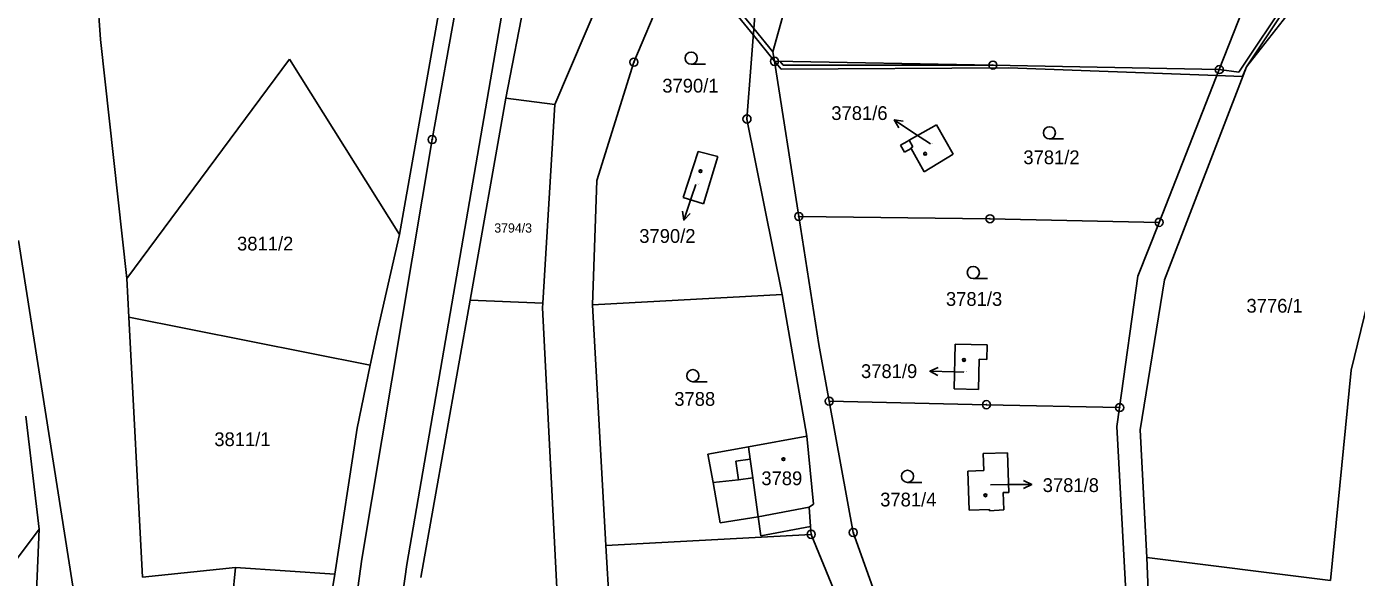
# Model space of a CAD drawing. Extents: x -593183 to -588034, y -1130415 to -1124994.
# Drawn here: x -592330.3 to -592165.9, y -1129503.7 to -1129435.7 of the extents above; entities that cross this region are included whole.
import ezdxf

# ---------------------------------------------------------------- set-up
doc = ezdxf.new("R2010")
doc.units = 0
for name, color, linetype in [('Vrstva 1', 7, 'Continuous'), ('Vrstva 16', 7, 'Continuous'), ('Vrstva 18', 7, 'Continuous'), ('Vrstva 19', 7, 'Continuous'), ('Vrstva 24', 7, 'Continuous'), ('Vrstva 25', 7, 'Continuous'), ('Vrstva 27', 7, 'Continuous'), ('Vrstva 4', 7, 'Continuous')]:
    doc.layers.add(name, color=color, linetype=linetype)

msp = doc.modelspace()

# ---------------------------------------------------------------- linework, layer by layer
at = {"layer": 'Vrstva 1'}
for p, q in [((-592265.01, -1129445.31), (-592245.48, -1129399.73)), ((-592323.11, -1129410.93), (-592321.15, -1129437.28)), ((-592275.37, -1129411.4), (-592284.21, -1129461.4)), ((-592271.05, -1129444.56), (-592265.3, -1129414.63)), ((-592255.22, -1129440.1), (-592245.44, -1129416.78)), ((-592238.03, -1129438.81), (-592232.92, -1129420.46)), ((-592176.8, -1129425.61), (-592182.86, -1129441.01)), ((-592170.88, -1129429.72), (-592179.51, -1129440.67)), ((-592241.25, -1129447.12), (-592240.18, -1129433.31)), ((-592321.15, -1129437.28), (-592317.91, -1129466.81)), ((-592297.81, -1129439.74), (-592317.91, -1129466.81)), ((-592297.81, -1129439.74), (-592284.21, -1129461.4)), ((-592259.8, -1129454.73), (-592255.22, -1129440.1)), ((-592237.84, -1129439.99), (-592238.03, -1129438.81)), ((-592234.84, -1129459.15), (-592237.84, -1129439.99)), ((-592237.84, -1129439.99), (-592210.85, -1129440.46)), ((-592210.85, -1129440.46), (-592182.86, -1129441.01)), ((-592182.86, -1129441.01), (-592190.3, -1129459.89)), ((-592179.51, -1129440.67), (-592189.65, -1129467)), ((-592275.48, -1129469.51), (-592271.05, -1129444.56)), ((-592271.05, -1129444.56), (-592265.01, -1129445.31)), ((-592265.01, -1129445.31), (-592266.48, -1129469.85)), ((-592236.89, -1129468.8), (-592241.25, -1129447.12)), ((-592221.19, -1129449.74), (-592217.82, -1129447.84)), ((-592217.82, -1129447.84), (-592215.77, -1129451.47)), ((-592222.27, -1129450.35), (-592221.45, -1129449.89)), ((-592221.45, -1129449.89), (-592221.19, -1129449.74)), ((-592247.28, -1129451.14), (-592249.13, -1129456.83)), ((-592247.28, -1129451.14), (-592244.85, -1129451.77)), ((-592222.27, -1129450.35), (-592221.78, -1129451.21)), ((-592221.78, -1129451.21), (-592220.96, -1129450.75)), ((-592220.96, -1129450.75), (-592219.33, -1129453.63)), ((-592215.77, -1129451.47), (-592219.33, -1129453.63)), ((-592244.85, -1129451.77), (-592246.64, -1129457.59)), ((-592260.34, -1129470.08), (-592259.8, -1129454.73)), ((-592249.13, -1129456.83), (-592246.64, -1129457.59)), ((-592232.36, -1129474.99), (-592234.84, -1129459.15)), ((-592234.84, -1129459.15), (-592211.21, -1129459.44)), ((-592211.21, -1129459.44), (-592190.3, -1129459.89)), ((-592190.3, -1129459.89), (-592192.92, -1129466.54)), ((-592284.21, -1129461.4), (-592286.88, -1129473.14)), ((-592331.28, -1129462.11), (-592324.59, -1129504.82)), ((-592192.92, -1129466.54), (-592195.18, -1129482.77)), ((-592317.66, -1129471.59), (-592317.91, -1129466.81)), ((-592189.65, -1129467), (-592192.63, -1129485.5)), ((-592281.57, -1129503.76), (-592275.48, -1129469.51)), ((-592275.48, -1129469.51), (-592266.48, -1129469.85)), ((-592260.34, -1129470.08), (-592236.89, -1129468.8)), ((-592236.89, -1129468.8), (-592233.83, -1129486.31)), ((-592266.48, -1129469.85), (-592266.52, -1129470.44)), ((-592266.52, -1129470.44), (-592264.53, -1129509.11)), ((-592260.34, -1129470.08), (-592258.7, -1129499.8)), ((-592317.66, -1129471.59), (-592315.98, -1129503.73)), ((-592317.66, -1129471.59), (-592287.81, -1129477.54)), ((-592287.81, -1129477.54), (-592286.88, -1129473.14)), ((-592231.08, -1129481.98), (-592232.36, -1129474.99)), ((-592215.51, -1129474.92), (-592215.63, -1129480.47)), ((-592215.51, -1129474.92), (-592211.56, -1129475.01)), ((-592211.6, -1129476.81), (-592211.56, -1129475.01)), ((-592287.81, -1129477.54), (-592289.44, -1129485.3)), ((-592212.63, -1129480.54), (-592212.55, -1129476.79)), ((-592212.55, -1129476.79), (-592211.6, -1129476.81)), ((-592215.63, -1129480.47), (-592212.63, -1129480.54)), ((-592228.11, -1129498.2), (-592231.08, -1129481.98)), ((-592231.08, -1129481.98), (-592211.64, -1129482.41)), ((-592211.64, -1129482.41), (-592195.18, -1129482.77)), ((-592195.18, -1129482.77), (-592195.51, -1129485.1)), ((-592330.41, -1129483.83), (-592328.74, -1129497.8)), ((-592289.44, -1129485.3), (-592292.21, -1129503.33)), ((-592195.51, -1129485.1), (-592194.37, -1129506.29)), ((-592191.83, -1129501.28), (-592192.63, -1129485.5)), ((-592241.06, -1129487.61), (-592246.07, -1129488.51)), ((-592233.83, -1129486.31), (-592241.06, -1129487.61)), ((-592233.83, -1129486.31), (-592233.02, -1129494.68)), ((-592246.07, -1129488.51), (-592245.43, -1129492.04)), ((-592212.03, -1129488.45), (-592209.02, -1129488.36)), ((-592211.97, -1129490.56), (-592212.03, -1129488.45)), ((-592209.02, -1129488.36), (-592208.87, -1129493.24)), ((-592213.93, -1129490.62), (-592211.97, -1129490.56)), ((-592213.78, -1129495.43), (-592213.93, -1129490.62)), ((-592245.43, -1129492.04), (-592244.54, -1129497.01)), ((-592208.87, -1129493.24), (-592209.57, -1129493.26)), ((-592209.57, -1129493.26), (-592209.51, -1129495.41)), ((-592233.02, -1129494.68), (-592233.56, -1129495.08)), ((-592233.38, -1129497.44), (-592233.56, -1129495.08)), ((-592211.28, -1129495.35), (-592213.78, -1129495.43)), ((-592211.26, -1129495.54), (-592211.28, -1129495.35)), ((-592209.51, -1129495.41), (-592211.26, -1129495.54)), ((-592244.54, -1129497.01), (-592239.85, -1129496.27)), ((-592239.85, -1129496.27), (-592239.52, -1129498.62)), ((-592239.52, -1129498.62), (-592233.38, -1129497.44)), ((-592233.38, -1129497.44), (-592233.31, -1129498.43)), ((-592328.74, -1129497.8), (-592392.56, -1129582.82)), ((-592328.74, -1129497.8), (-592329.88, -1129524.21)), ((-592258.7, -1129499.8), (-592233.31, -1129498.43)), ((-592233.31, -1129498.43), (-592221.78, -1129526.31)), ((-592225.47, -1129505.57), (-592228.11, -1129498.2)), ((-592258.7, -1129499.8), (-592257.03, -1129527.88)), ((-592304.46, -1129502.52), (-592315.98, -1129503.73)), ((-592304.46, -1129502.52), (-592304.84, -1129506.32)), ((-592304.46, -1129502.52), (-592292.21, -1129503.33)), ((-592190.33, -1129536.29), (-592191.83, -1129501.28)), ((-592191.83, -1129501.28), (-592169.13, -1129504.11)), ((-592292.21, -1129503.33), (-592292.84, -1129507.39))]:
    msp.add_line(p, q, dxfattribs=at)
at = {"layer": 'Vrstva 16'}
for p, q in [((-592218.57, -1129450.17), (-592220.52, -1129448.89)), ((-592247.56, -1129455.19), (-592248.09, -1129456.76)), ((-592214.42, -1129478.38), (-592215.63, -1129478.35)), ((-592211.16, -1129492.3), (-592209.05, -1129492.28))]:
    msp.add_line(p, q, dxfattribs=at)
at = {"layer": 'Vrstva 24'}
for centre, radius in [((-592255.22, -1129440.1), 0.5), ((-592255.22, -1129440.1), 0.0327), ((-592237.84, -1129439.99), 0.5), ((-592237.84, -1129439.99), 0.0327), ((-592210.85, -1129440.46), 0.5), ((-592210.85, -1129440.46), 0.0327), ((-592182.86, -1129441.01), 0.5), ((-592182.86, -1129441.01), 0.0327), ((-592241.25, -1129447.12), 0.5), ((-592241.25, -1129447.12), 0.0327), ((-592280.16, -1129449.66), 0.5), ((-592280.16, -1129449.66), 0.0327), ((-592234.84, -1129459.15), 0.5), ((-592234.84, -1129459.15), 0.0327), ((-592211.21, -1129459.44), 0.5), ((-592211.21, -1129459.44), 0.0327), ((-592190.3, -1129459.89), 0.5), ((-592190.3, -1129459.89), 0.0327), ((-592231.08, -1129481.98), 0.5), ((-592231.08, -1129481.98), 0.0327), ((-592211.64, -1129482.41), 0.5), ((-592211.64, -1129482.41), 0.0327), ((-592195.18, -1129482.77), 0.5), ((-592195.18, -1129482.77), 0.0327), ((-592228.11, -1129498.2), 0.5), ((-592233.31, -1129498.43), 0.5), ((-592233.31, -1129498.43), 0.0327), ((-592228.11, -1129498.2), 0.0327)]:
    msp.add_circle(centre, radius, dxfattribs=at)
at = {"layer": 'Vrstva 25'}
for p, q in [((-592246.39, -1129440.35), (-592248.14, -1129440.35)), ((-592220.52, -1129448.89), (-592223.03, -1129447.24)), ((-592202.11, -1129449.57), (-592203.86, -1129449.57)), ((-592248.09, -1129456.76), (-592249.06, -1129459.6)), ((-592211.52, -1129466.82), (-592213.27, -1129466.82)), ((-592246.18, -1129479.58), (-592247.93, -1129479.58)), ((-592215.63, -1129478.35), (-592218.63, -1129478.29)), ((-592219.65, -1129492.01), (-592221.4, -1129492.01)), ((-592209.05, -1129492.28), (-592206.05, -1129492.26))]:
    msp.add_line(p, q, dxfattribs=at)
for points in [[(-592222.47, -1129448.21), (-592223.03, -1129447.24), (-592221.92, -1129447.37)], [(-592248.26, -1129458.81), (-592249.06, -1129459.6), (-592249.21, -1129458.49)], [(-592217.64, -1129478.81), (-592218.63, -1129478.29), (-592217.62, -1129477.81)], [(-592207.05, -1129491.76), (-592206.05, -1129492.26), (-592207.05, -1129492.76)]]:
    msp.add_lwpolyline(points, dxfattribs=at)
for centre, radius in [((-592248.14, -1129439.6), 0.75), ((-592203.86, -1129448.82), 0.75), ((-592219.22, -1129451.41), 0.175), ((-592219.22, -1129451.41), 0.15), ((-592247, -1129453.56), 0.175), ((-592247, -1129453.56), 0.15), ((-592213.27, -1129466.07), 0.75), ((-592214.42, -1129476.89), 0.175), ((-592214.42, -1129476.89), 0.15), ((-592247.93, -1129478.83), 0.75), ((-592236.75, -1129489.14), 0.175), ((-592236.75, -1129489.14), 0.15), ((-592221.4, -1129491.26), 0.75), ((-592211.78, -1129493.6), 0.175), ((-592211.78, -1129493.6), 0.15)]:
    msp.add_circle(centre, radius, dxfattribs=at)
at = {"layer": 'Vrstva 27'}
for p, q in [((-592249.04, -1129425.37), (-592240.38, -1129435.94)), ((-592240.45, -1129436.77), (-592249.26, -1129425.89)), ((-592180.44, -1129441.34), (-592170.3, -1129426.07)), ((-592169.78, -1129426.11), (-592179.51, -1129440.67)), ((-592240.45, -1129436.77), (-592240.38, -1129435.94)), ((-592240.38, -1129435.94), (-592240.45, -1129436.77)), ((-592237.84, -1129439.99), (-592240.45, -1129436.77)), ((-592240.38, -1129435.94), (-592238.03, -1129438.81)), ((-592238.03, -1129438.81), (-592237.84, -1129439.99)), ((-592237.01, -1129440.97), (-592237.84, -1129439.99)), ((-592237.84, -1129439.99), (-592237.13, -1129440)), ((-592237.13, -1129440), (-592236.77, -1129440.47)), ((-592208.86, -1129440.79), (-592237.01, -1129440.97)), ((-592236.77, -1129440.47), (-592210.85, -1129440.46)), ((-592210.85, -1129440.46), (-592182.86, -1129441.01)), ((-592183.15, -1129441.74), (-592208.86, -1129440.79)), ((-592182.86, -1129441.01), (-592183.15, -1129441.74)), ((-592183.15, -1129441.74), (-592182.86, -1129441.01)), ((-592179.97, -1129441.85), (-592183.15, -1129441.74)), ((-592182.86, -1129441.01), (-592180.44, -1129441.34)), ((-592179.51, -1129440.67), (-592179.97, -1129441.85))]:
    msp.add_line(p, q, dxfattribs=at)
at = {"layer": 'Vrstva 4'}
for p, q in [((-592280.16, -1129449.66), (-592255.23, -1129310.23)), ((-592283.28, -1129502.17), (-592250.33, -1129311.44)), ((-592154.48, -1129428.48), (-592166.57, -1129478.16)), ((-592288.86, -1129501.51), (-592280.16, -1129449.66)), ((-592221.19, -1129449.74), (-592220.74, -1129450.54)), ((-592220.74, -1129450.54), (-592221, -1129450.68)), ((-592221, -1129450.68), (-592220.96, -1129450.75)), ((-592166.57, -1129478.16), (-592169.13, -1129504.11)), ((-592240.85, -1129489.15), (-592241.06, -1129487.61)), ((-592240.85, -1129489.15), (-592242.63, -1129489.39)), ((-592242.63, -1129489.39), (-592242.31, -1129491.7)), ((-592240.85, -1129489.15), (-592240.52, -1129491.45)), ((-592245.43, -1129492.04), (-592242.31, -1129491.7)), ((-592242.31, -1129491.7), (-592240.52, -1129491.45)), ((-592240.52, -1129491.45), (-592239.85, -1129496.27)), ((-592239.85, -1129496.27), (-592233.56, -1129495.08)), ((-592292.7, -1129529.46), (-592288.86, -1129501.51)), ((-592283.28, -1129502.17), (-592287.42, -1129530.41))]:
    msp.add_line(p, q, dxfattribs=at)

# ---------------------------------------------------------------- texts
at = {"layer": 'Vrstva 16'}
for s, p in [('3781/6', (-592230.82, -1129447.24)), ('3790/2', (-592254.56, -1129462.42)), ('3781/9', (-592227.15, -1129479.12)), ('3781/8', (-592204.69, -1129493.2))]:
    msp.add_text(s, height=1.7, dxfattribs=at).set_placement(p)
at = {"layer": 'Vrstva 18'}
for s, height, p in [('3790/1', 1.7, (-592251.71, -1129443.85)), ('3781/2', 1.7, (-592207.08, -1129452.7)), ('3794/3', 1.14, (-592272.48, -1129461.15)), ('3811/2', 1.7, (-592304.28, -1129463.36)), ('3781/3', 1.7, (-592216.65, -1129470.2)), ('3776/1', 1.7, (-592179.5, -1129471.04)), ('3788', 1.7, (-592250.23, -1129482.55)), ('3811/1', 1.7, (-592307.09, -1129487.53)), ('3781/4', 1.7, (-592224.78, -1129494.98))]:
    msp.add_text(s, height=height, dxfattribs=at).set_placement(p)
at = {"layer": 'Vrstva 19'}
for s, height, p in [('3781/6', 0.1, (-592218.57, -1129450.17)), ('3790/2', 0.1, (-592247.56, -1129455.19)), ('3781/9', 0.1, (-592214.42, -1129478.38)), ('3789', 1.7, (-592239.47, -1129492.35)), ('3781/8', 0.1, (-592211.16, -1129492.3))]:
    msp.add_text(s, height=height, dxfattribs=at).set_placement(p)

doc.saveas('drawing.dxf')
